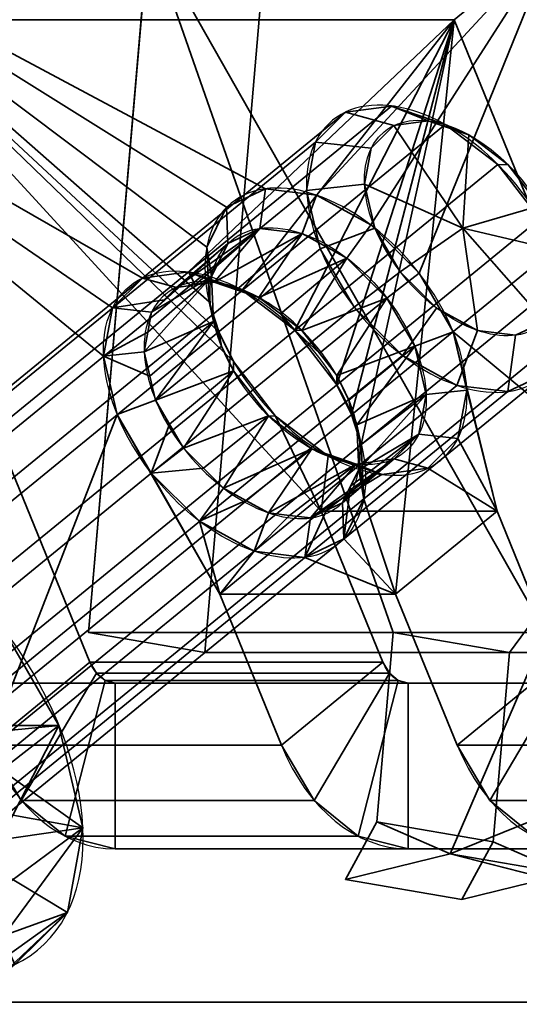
# Model space of a CAD drawing. Header units: millimetres. Extents: x -603 to 3703, y -120 to 193.
# Tile 721 of 938: x 2447 to 2453, y 174 to 186. Entities that reach past the tile are written whole.
import ezdxf

# ---------------------------------------------------------------- set-up
doc = ezdxf.new("R2010")
doc.units = ezdxf.units.MM
doc.layers.add('151', color=7, linetype='Continuous', true_color=0xffffff)

# ---------------------------------------------------------------- blocks, each defined once
blk = doc.blocks.new('UG_SURFACE_174')
at = {"layer": '151', "color": 252, "linetype": 'Continuous', "lineweight": 35}
for points in [[(2443.908, 179.434, 2026.597), (2450.95, 185.184, 2033.64), (2451.504, 185.259, 2033.024), (2444.462, 179.509, 2025.982)], [(2444.462, 179.509, 2025.982), (2451.504, 185.259, 2033.024), (2452.154, 185.037, 2032.556), (2445.112, 179.287, 2025.513)], [(2451.504, 185.259, 2033.024), (2450.95, 185.184, 2033.64), (2451.534, 185.022, 2034.005), (2451.949, 185.079, 2033.543)], [(2452.154, 185.037, 2032.556), (2451.504, 185.259, 2033.024), (2451.949, 185.079, 2033.543), (2452.437, 184.912, 2033.192)], [(2443.545, 179.074, 2027.254), (2450.588, 184.824, 2034.296), (2450.95, 185.184, 2033.64), (2443.908, 179.434, 2026.597)], [(2450.95, 185.184, 2033.64), (2450.588, 184.824, 2034.296), (2451.262, 184.752, 2034.497), (2451.534, 185.022, 2034.005)], [(2445.112, 179.287, 2025.513), (2452.154, 185.037, 2032.556), (2452.788, 184.555, 2032.315), (2445.746, 178.805, 2025.273)], [(2451.534, 185.022, 2034.005), (2451.262, 184.752, 2034.497), (2451.181, 184.315, 2034.935), (2452.366, 183.787, 2034.181)], [(2452.437, 184.912, 2033.192), (2451.949, 185.079, 2033.543), (2451.534, 185.022, 2034.005), (2452.366, 183.787, 2034.181)], [(2452.788, 184.555, 2032.315), (2452.154, 185.037, 2032.556), (2452.437, 184.912, 2033.192), (2452.912, 184.55, 2033.012)], [(2452.366, 183.787, 2034.181), (2453.293, 184.057, 2033.034), (2452.912, 184.55, 2033.012), (2452.437, 184.912, 2033.192)], [(2443.438, 178.491, 2027.837), (2450.48, 184.241, 2034.879), (2450.588, 184.824, 2034.296), (2443.545, 179.074, 2027.254)], [(2450.588, 184.824, 2034.296), (2450.48, 184.241, 2034.879), (2451.181, 184.315, 2034.935), (2451.262, 184.752, 2034.497)], [(2445.746, 178.805, 2025.273), (2452.788, 184.555, 2032.315), (2453.296, 183.897, 2032.345), (2446.254, 178.147, 2025.303)], [(2453.296, 183.897, 2032.345), (2452.788, 184.555, 2032.315), (2452.912, 184.55, 2033.012), (2453.293, 184.057, 2033.034)], [(2450.48, 184.241, 2034.879), (2450.645, 183.537, 2035.29), (2451.305, 183.787, 2035.242), (2451.181, 184.315, 2034.935)], [(2451.181, 184.315, 2034.935), (2451.305, 183.787, 2035.242), (2451.612, 183.258, 2035.366), (2452.366, 183.787, 2034.181)], [(2443.603, 177.787, 2028.247), (2450.645, 183.537, 2035.29), (2450.48, 184.241, 2034.879), (2443.438, 178.491, 2027.837)], [(2453.513, 183.517, 2033.254), (2453.426, 183.787, 2033.121), (2453.293, 184.057, 2033.034), (2452.366, 183.787, 2034.181)], [(2446.431, 177.787, 2025.419), (2446.254, 178.147, 2025.303), (2453.296, 183.897, 2032.345), (2453.474, 183.537, 2032.461)], [(2450.645, 183.537, 2035.29), (2451.055, 182.832, 2035.455), (2451.612, 183.258, 2035.366), (2451.305, 183.787, 2035.242)], [(2451.612, 183.258, 2035.366), (2452.05, 182.821, 2035.285), (2452.542, 182.551, 2035.013), (2452.366, 183.787, 2034.181)], [(2452.542, 182.551, 2035.013), (2453.004, 182.495, 2034.598), (2453.355, 182.662, 2034.11), (2452.366, 183.787, 2034.181)], [(2453.355, 182.662, 2034.11), (2453.536, 183.023, 2033.635), (2453.513, 183.517, 2033.254), (2452.366, 183.787, 2034.181)], [(2444.013, 177.082, 2028.413), (2451.055, 182.832, 2035.455), (2450.645, 183.537, 2035.29), (2443.603, 177.787, 2028.247)], [(2453.474, 183.537, 2032.461), (2453.59, 183.177, 2032.639), (2446.548, 177.427, 2025.597), (2446.431, 177.787, 2025.419)], [(2451.055, 182.832, 2035.455), (2451.639, 182.25, 2035.347), (2452.05, 182.821, 2035.285), (2451.612, 183.258, 2035.366)], [(2446.548, 177.427, 2025.597), (2453.59, 183.177, 2032.639), (2453.619, 182.519, 2033.147), (2446.577, 176.769, 2026.104)], [(2444.596, 176.5, 2028.305), (2451.639, 182.25, 2035.347), (2451.055, 182.832, 2035.455), (2444.013, 177.082, 2028.413)], [(2451.639, 182.25, 2035.347), (2452.295, 181.89, 2034.985), (2452.542, 182.551, 2035.013), (2452.05, 182.821, 2035.285)], [(2452.911, 181.814, 2034.431), (2453.379, 182.037, 2033.781), (2453.355, 182.662, 2034.11), (2453.004, 182.495, 2034.598)], [(2446.577, 176.769, 2026.104), (2453.619, 182.519, 2033.147), (2453.379, 182.037, 2033.781), (2446.337, 176.287, 2026.738)], [(2452.295, 181.89, 2034.985), (2452.911, 181.814, 2034.431), (2453.004, 182.495, 2034.598), (2452.542, 182.551, 2035.013)], [(2445.253, 176.14, 2027.942), (2452.295, 181.89, 2034.985), (2451.639, 182.25, 2035.347), (2444.596, 176.5, 2028.305)], [(2446.337, 176.287, 2026.738), (2453.379, 182.037, 2033.781), (2452.911, 181.814, 2034.431), (2445.868, 176.064, 2027.388)], [(2445.868, 176.064, 2027.388), (2452.911, 181.814, 2034.431), (2452.295, 181.89, 2034.985), (2445.253, 176.14, 2027.942)], [(2446.254, 178.147, 2025.303), (2446.431, 177.787, 2025.419), (2447.492, 177.787, 2024.358), (2446.775, 179.02, 2024.069)], [(2446.775, 179.02, 2024.069), (2447.492, 177.787, 2024.358), (2446.262, 177.667, 2023.236)], [(2447.492, 177.787, 2024.358), (2446.519, 177.037, 2023.494), (2446.262, 177.667, 2023.236)], [(2447.781, 176.554, 2025.075), (2447.492, 177.787, 2024.358), (2446.431, 177.787, 2025.419), (2446.548, 177.427, 2025.597)], [(2446.777, 176.407, 2023.751), (2446.519, 177.037, 2023.494), (2447.492, 177.787, 2024.358)], [(2446.777, 176.407, 2023.751), (2447.492, 177.787, 2024.358), (2447.781, 176.554, 2025.075)], [(2446.548, 177.427, 2025.597), (2446.577, 176.769, 2026.104), (2447.781, 176.554, 2025.075)], [(2447.593, 175.534, 2026.097), (2447.781, 176.554, 2025.075), (2446.577, 176.769, 2026.104), (2446.337, 176.287, 2026.738)], [(2447.781, 176.554, 2025.075), (2446.802, 175.831, 2024.195), (2446.777, 176.407, 2023.751)], [(2446.828, 175.255, 2024.64), (2446.802, 175.831, 2024.195), (2447.781, 176.554, 2025.075)], [(2447.781, 176.554, 2025.075), (2447.593, 175.534, 2026.097), (2446.828, 175.255, 2024.64)], [(2446.337, 176.287, 2026.738), (2446.959, 174.904, 2027.245), (2447.593, 175.534, 2026.097)], [(2446.408, 174.412, 2025.748), (2447.593, 175.534, 2026.097), (2446.959, 174.904, 2027.245)], [(2446.408, 174.412, 2025.748), (2446.618, 174.834, 2025.194), (2447.593, 175.534, 2026.097)], [(2447.593, 175.534, 2026.097), (2446.618, 174.834, 2025.194), (2446.828, 175.255, 2024.64)]]:
    blk.add_3dface(points, dxfattribs=at)
blk = doc.blocks.new('UG_SURFACE_175')
at = {"layer": '151', "color": 252, "linetype": 'Continuous', "lineweight": 35}
for points in [[(2447.848, 178.91, 2038.857), (2449.252, 178.668, 2040.26), (2449.978, 187.106, 2040.986), (2448.574, 187.348, 2039.582)], [(2451.525, 178.91, 2035.179), (2447.848, 178.91, 2038.857), (2448.574, 187.348, 2039.582)], [(2448.574, 187.348, 2039.582), (2453.364, 178.91, 2033.341), (2451.525, 178.91, 2035.179)], [(2448.574, 187.348, 2039.582), (2457.766, 187.348, 2030.39), (2457.041, 178.91, 2029.664), (2453.364, 178.91, 2033.341)], [(2459.17, 187.106, 2031.794), (2449.978, 187.106, 2040.986), (2449.252, 178.668, 2040.26), (2452.929, 178.668, 2036.583)], [(2459.17, 187.106, 2031.794), (2452.929, 178.668, 2036.583), (2454.768, 178.668, 2034.745)], [(2452.929, 178.668, 2036.583), (2449.252, 178.668, 2040.26), (2447.848, 178.91, 2038.857), (2451.525, 178.91, 2035.179)], [(2451.329, 176.627, 2034.983), (2452.733, 176.385, 2036.387), (2452.929, 178.668, 2036.583), (2451.525, 178.91, 2035.179)], [(2452.215, 176.238, 2034.03), (2451.329, 176.627, 2034.983), (2451.525, 178.91, 2035.179), (2453.364, 178.91, 2033.341)], [(2453.364, 178.91, 2033.341), (2453.167, 176.627, 2033.145), (2452.215, 176.238, 2034.03)], [(2454.768, 178.668, 2034.745), (2452.929, 178.668, 2036.583), (2452.733, 176.385, 2036.387), (2453.619, 175.997, 2035.434)], [(2452.215, 176.238, 2034.03), (2450.951, 175.932, 2035.242), (2451.329, 176.627, 2034.983)], [(2450.951, 175.932, 2035.242), (2452.355, 175.69, 2036.645), (2452.733, 176.385, 2036.387), (2451.329, 176.627, 2034.983)], [(2453.167, 176.627, 2033.145), (2453.426, 175.932, 2032.767), (2452.215, 176.238, 2034.03)], [(2452.733, 176.385, 2036.387), (2452.355, 175.69, 2036.645), (2453.619, 175.997, 2035.434)], [(2452.215, 176.238, 2034.03), (2453.619, 175.997, 2035.434), (2452.355, 175.69, 2036.645), (2450.951, 175.932, 2035.242)], [(2453.426, 175.932, 2032.767), (2454.83, 175.69, 2034.171), (2453.619, 175.997, 2035.434), (2452.215, 176.238, 2034.03)]]:
    blk.add_3dface(points, dxfattribs=at)
blk = doc.blocks.new('UG_SURFACE_176')
at = {"layer": '151', "color": 252, "linetype": 'Continuous', "lineweight": 35}
for points in [[(2452.262, 186.3, 2024.885), (2443.069, 186.3, 2034.077), (2444.294, 187.3, 2035.302), (2453.486, 187.3, 2026.11)], [(2447.866, 178.55, 2038.874), (2444.294, 187.3, 2035.302), (2443.069, 186.3, 2034.077), (2446.641, 177.55, 2037.65)], [(2444.294, 187.3, 2035.302), (2449.599, 182.177, 2034.181), (2449.42, 182.537, 2034.065)], [(2449.42, 182.537, 2034.065), (2449.304, 182.897, 2033.887), (2444.294, 187.3, 2035.302)], [(2444.294, 187.3, 2035.302), (2450.658, 180.372, 2034.595), (2450.106, 181.519, 2034.21), (2449.599, 182.177, 2034.181)], [(2453.486, 187.3, 2026.11), (2444.294, 187.3, 2035.302), (2449.984, 184.259, 2032.095), (2450.599, 184.184, 2031.541)], [(2444.294, 187.3, 2035.302), (2449.275, 183.555, 2033.379), (2449.515, 184.037, 2032.745)], [(2449.515, 184.037, 2032.745), (2449.984, 184.259, 2032.095), (2444.294, 187.3, 2035.302)], [(2449.304, 182.897, 2033.887), (2449.275, 183.555, 2033.379), (2444.294, 187.3, 2035.302)], [(2444.294, 187.3, 2035.302), (2447.866, 178.55, 2038.874), (2451.402, 178.55, 2035.339), (2450.658, 180.372, 2034.595)], [(2450.599, 184.184, 2031.541), (2451.256, 183.824, 2031.179), (2453.486, 187.3, 2026.11)], [(2453.486, 187.3, 2026.11), (2451.256, 183.824, 2031.179), (2451.839, 183.241, 2031.071)], [(2451.839, 183.241, 2031.071), (2452.249, 182.537, 2031.236), (2457.059, 178.55, 2029.682), (2453.486, 187.3, 2026.11)], [(2455.834, 177.55, 2028.457), (2452.262, 186.3, 2024.885), (2453.486, 187.3, 2026.11), (2457.059, 178.55, 2029.682)], [(2443.069, 186.3, 2034.077), (2448.138, 182.824, 2031.847), (2448.03, 182.241, 2032.43)], [(2443.069, 186.3, 2034.077), (2448.5, 183.184, 2031.19), (2448.138, 182.824, 2031.847)], [(2449.054, 183.259, 2030.575), (2448.5, 183.184, 2031.19), (2443.069, 186.3, 2034.077), (2452.262, 186.3, 2024.885)], [(2448.03, 182.241, 2032.43), (2448.196, 181.537, 2032.84), (2446.641, 177.55, 2037.65), (2443.069, 186.3, 2034.077)], [(2452.262, 186.3, 2024.885), (2449.705, 183.037, 2030.106), (2449.054, 183.259, 2030.575)], [(2452.262, 186.3, 2024.885), (2450.339, 182.555, 2029.866), (2449.705, 183.037, 2030.106)], [(2450.846, 181.897, 2029.895), (2450.339, 182.555, 2029.866), (2452.262, 186.3, 2024.885)], [(2451.024, 181.537, 2030.011), (2450.846, 181.897, 2029.895), (2452.262, 186.3, 2024.885)], [(2452.262, 186.3, 2024.885), (2451.14, 181.177, 2030.19), (2451.024, 181.537, 2030.011)], [(2452.262, 186.3, 2024.885), (2451.555, 179.372, 2031.249), (2451.17, 180.519, 2030.697), (2451.14, 181.177, 2030.19)], [(2452.262, 186.3, 2024.885), (2455.834, 177.55, 2028.457), (2452.298, 177.55, 2031.993), (2451.555, 179.372, 2031.249)], [(2449.532, 183.599, 2032.514), (2449.918, 183.783, 2031.978), (2449.984, 184.259, 2032.095), (2449.515, 184.037, 2032.745)], [(2449.918, 183.783, 2031.978), (2450.426, 183.721, 2031.521), (2450.599, 184.184, 2031.541), (2449.984, 184.259, 2032.095)], [(2450.426, 183.721, 2031.521), (2450.968, 183.424, 2031.222), (2451.256, 183.824, 2031.179), (2450.599, 184.184, 2031.541)], [(2449.334, 183.202, 2033.037), (2449.532, 183.599, 2032.514), (2449.515, 184.037, 2032.745), (2449.275, 183.555, 2033.379)], [(2449.918, 183.783, 2031.978), (2449.532, 183.599, 2032.514), (2448.909, 183.071, 2031.446)], [(2448.909, 183.071, 2031.446), (2449.137, 183.102, 2031.192), (2449.918, 183.783, 2031.978)], [(2449.918, 183.783, 2031.978), (2449.137, 183.102, 2031.192), (2449.366, 183.133, 2030.938)], [(2450.426, 183.721, 2031.521), (2449.918, 183.783, 2031.978), (2449.366, 183.133, 2030.938)], [(2449.366, 183.133, 2030.938), (2449.634, 183.041, 2030.745), (2450.426, 183.721, 2031.521)], [(2450.426, 183.721, 2031.521), (2449.634, 183.041, 2030.745), (2449.903, 182.949, 2030.551)], [(2450.968, 183.424, 2031.222), (2450.426, 183.721, 2031.521), (2449.903, 182.949, 2030.551)], [(2450.968, 183.424, 2031.222), (2451.449, 182.943, 2031.133), (2451.839, 183.241, 2031.071), (2451.256, 183.824, 2031.179)], [(2448.61, 182.774, 2031.987), (2449.532, 183.599, 2032.514), (2449.334, 183.202, 2033.037)], [(2448.61, 182.774, 2031.987), (2448.76, 182.922, 2031.717), (2449.532, 183.599, 2032.514)], [(2449.532, 183.599, 2032.514), (2448.76, 182.922, 2031.717), (2448.909, 183.071, 2031.446)], [(2449.358, 182.659, 2033.456), (2449.334, 183.202, 2033.037), (2449.275, 183.555, 2033.379), (2449.304, 182.897, 2033.887)], [(2449.903, 182.949, 2030.551), (2450.164, 182.751, 2030.452), (2450.968, 183.424, 2031.222)], [(2450.968, 183.424, 2031.222), (2450.164, 182.751, 2030.452), (2450.425, 182.552, 2030.353)], [(2451.449, 182.943, 2031.133), (2450.968, 183.424, 2031.222), (2450.425, 182.552, 2030.353)], [(2449.137, 183.102, 2031.192), (2448.909, 183.071, 2031.446), (2448.5, 183.184, 2031.19), (2449.054, 183.259, 2030.575)], [(2449.054, 183.259, 2030.575), (2449.366, 183.133, 2030.938), (2449.137, 183.102, 2031.192)], [(2449.054, 183.259, 2030.575), (2449.705, 183.037, 2030.106), (2449.903, 182.949, 2030.551), (2449.634, 183.041, 2030.745)], [(2449.634, 183.041, 2030.745), (2449.366, 183.133, 2030.938), (2449.054, 183.259, 2030.575)], [(2451.449, 182.943, 2031.133), (2451.787, 182.362, 2031.269), (2452.249, 182.537, 2031.236), (2451.839, 183.241, 2031.071)], [(2448.138, 182.824, 2031.847), (2448.5, 183.184, 2031.19), (2448.909, 183.071, 2031.446), (2448.76, 182.922, 2031.717)], [(2448.521, 182.293, 2032.469), (2449.334, 183.202, 2033.037), (2449.358, 182.659, 2033.456)], [(2448.521, 182.293, 2032.469), (2448.566, 182.533, 2032.228), (2449.334, 183.202, 2033.037)], [(2449.334, 183.202, 2033.037), (2448.566, 182.533, 2032.228), (2448.61, 182.774, 2031.987)], [(2450.164, 182.751, 2030.452), (2449.903, 182.949, 2030.551), (2449.705, 183.037, 2030.106), (2450.339, 182.555, 2029.866)], [(2448.76, 182.922, 2031.717), (2448.61, 182.774, 2031.987), (2448.138, 182.824, 2031.847)], [(2449.454, 182.362, 2033.603), (2449.358, 182.659, 2033.456), (2449.304, 182.897, 2033.887), (2449.42, 182.537, 2034.065)], [(2450.425, 182.552, 2030.353), (2450.635, 182.28, 2030.365), (2451.449, 182.943, 2031.133)], [(2451.449, 182.943, 2031.133), (2450.635, 182.28, 2030.365), (2450.844, 182.009, 2030.378)], [(2450.844, 182.009, 2030.378), (2451.787, 182.362, 2031.269), (2451.449, 182.943, 2031.133)], [(2448.03, 182.241, 2032.43), (2448.138, 182.824, 2031.847), (2448.61, 182.774, 2031.987), (2448.566, 182.533, 2032.228)], [(2449.358, 182.659, 2033.456), (2448.589, 182.002, 2032.638), (2448.521, 182.293, 2032.469)], [(2448.658, 181.712, 2032.807), (2448.589, 182.002, 2032.638), (2449.358, 182.659, 2033.456)], [(2449.358, 182.659, 2033.456), (2449.454, 182.362, 2033.603), (2448.658, 181.712, 2032.807)], [(2450.339, 182.555, 2029.866), (2450.425, 182.552, 2030.353), (2450.164, 182.751, 2030.452)], [(2448.566, 182.533, 2032.228), (2448.521, 182.293, 2032.469), (2448.03, 182.241, 2032.43)], [(2449.42, 182.537, 2034.065), (2449.599, 182.177, 2034.181), (2449.6, 182.065, 2033.699), (2449.454, 182.362, 2033.603)], [(2450.339, 182.555, 2029.866), (2450.846, 181.897, 2029.895), (2450.844, 182.009, 2030.378), (2450.635, 182.28, 2030.365)], [(2450.635, 182.28, 2030.365), (2450.425, 182.552, 2030.353), (2450.339, 182.555, 2029.866)], [(2451.787, 182.362, 2031.269), (2451.924, 181.781, 2031.608), (2452.414, 181.832, 2031.646), (2452.249, 182.537, 2031.236)], [(2452.779, 180.372, 2032.474), (2452.249, 182.537, 2031.236), (2452.414, 181.832, 2031.646)], [(2452.779, 180.372, 2032.474), (2453.523, 178.55, 2033.217), (2457.059, 178.55, 2029.682), (2452.249, 182.537, 2031.236)], [(2448.03, 182.241, 2032.43), (2448.521, 182.293, 2032.469), (2448.589, 182.002, 2032.638)], [(2448.658, 181.712, 2032.807), (2449.454, 182.362, 2033.603), (2449.6, 182.065, 2033.699)], [(2450.844, 182.009, 2030.378), (2450.991, 181.712, 2030.473), (2451.787, 182.362, 2031.269)], [(2451.787, 182.362, 2031.269), (2450.991, 181.712, 2030.473), (2451.087, 181.415, 2030.62)], [(2451.087, 181.415, 2030.62), (2451.924, 181.781, 2031.608), (2451.787, 182.362, 2031.269)], [(2448.589, 182.002, 2032.638), (2448.658, 181.712, 2032.807), (2448.196, 181.537, 2032.84), (2448.03, 182.241, 2032.43)], [(2450.019, 181.522, 2033.723), (2449.6, 182.065, 2033.699), (2449.599, 182.177, 2034.181), (2450.106, 181.519, 2034.21)], [(2449.6, 182.065, 2033.699), (2448.827, 181.421, 2032.875), (2448.658, 181.712, 2032.807)], [(2448.996, 181.131, 2032.943), (2448.827, 181.421, 2032.875), (2449.6, 182.065, 2033.699)], [(2449.6, 182.065, 2033.699), (2450.019, 181.522, 2033.723), (2448.996, 181.131, 2032.943)], [(2450.991, 181.712, 2030.473), (2450.844, 182.009, 2030.378), (2450.846, 181.897, 2029.895), (2451.024, 181.537, 2030.011)], [(2451.924, 181.781, 2031.608), (2451.835, 181.3, 2032.089), (2452.307, 181.25, 2032.23), (2452.414, 181.832, 2031.646)], [(2452.414, 181.832, 2031.646), (2452.307, 181.25, 2032.23), (2452.779, 180.372, 2032.474)], [(2448.606, 180.832, 2033.005), (2448.196, 181.537, 2032.84), (2448.658, 181.712, 2032.807), (2448.827, 181.421, 2032.875)], [(2451.024, 181.537, 2030.011), (2451.14, 181.177, 2030.19), (2451.087, 181.415, 2030.62), (2450.991, 181.712, 2030.473)], [(2451.087, 181.415, 2030.62), (2451.099, 181.143, 2030.83), (2451.924, 181.781, 2031.608)], [(2451.924, 181.781, 2031.608), (2451.099, 181.143, 2030.83), (2451.111, 180.872, 2031.039)], [(2451.835, 181.3, 2032.089), (2451.924, 181.781, 2031.608), (2451.111, 180.872, 2031.039)], [(2449.433, 179.372, 2033.37), (2450.177, 177.55, 2034.114), (2446.641, 177.55, 2037.65), (2448.196, 181.537, 2032.84)], [(2449.433, 179.372, 2033.37), (2448.196, 181.537, 2032.84), (2448.606, 180.832, 2033.005)], [(2450.019, 181.522, 2033.723), (2449.236, 180.89, 2032.899), (2448.996, 181.131, 2032.943)], [(2449.477, 180.65, 2032.854), (2449.236, 180.89, 2032.899), (2450.019, 181.522, 2033.723)], [(2449.477, 180.65, 2032.854), (2450.019, 181.522, 2033.723), (2450.542, 181.124, 2033.525)], [(2450.542, 181.124, 2033.525), (2450.019, 181.522, 2033.723), (2450.106, 181.519, 2034.21), (2450.74, 181.037, 2033.97)], [(2450.74, 181.037, 2033.97), (2450.106, 181.519, 2034.21), (2450.658, 180.372, 2034.595)], [(2448.827, 181.421, 2032.875), (2448.996, 181.131, 2032.943), (2448.606, 180.832, 2033.005)], [(2451.099, 181.143, 2030.83), (2451.087, 181.415, 2030.62), (2451.14, 181.177, 2030.19), (2451.17, 180.519, 2030.697)], [(2451.536, 181.003, 2032.63), (2451.835, 181.3, 2032.089), (2450.913, 180.474, 2031.562)], [(2451.835, 181.3, 2032.089), (2451.012, 180.673, 2031.301), (2450.913, 180.474, 2031.562)], [(2451.111, 180.872, 2031.039), (2451.012, 180.673, 2031.301), (2451.835, 181.3, 2032.089)], [(2451.835, 181.3, 2032.089), (2451.536, 181.003, 2032.63), (2451.944, 180.89, 2032.886), (2452.307, 181.25, 2032.23)], [(2452.779, 180.372, 2032.474), (2452.307, 181.25, 2032.23), (2451.944, 180.89, 2032.886)], [(2448.606, 180.832, 2033.005), (2448.996, 181.131, 2032.943), (2449.236, 180.89, 2032.899)], [(2450.542, 181.124, 2033.525), (2449.748, 180.501, 2032.705), (2449.477, 180.65, 2032.854)], [(2450.019, 180.353, 2032.555), (2449.748, 180.501, 2032.705), (2450.542, 181.124, 2033.525)], [(2450.542, 181.124, 2033.525), (2451.079, 180.941, 2033.138), (2450.019, 180.353, 2032.555)], [(2451.079, 180.941, 2033.138), (2450.542, 181.124, 2033.525), (2450.74, 181.037, 2033.97), (2451.39, 180.814, 2033.502)], [(2451.17, 180.519, 2030.697), (2451.111, 180.872, 2031.039), (2451.099, 181.143, 2030.83)], [(2451.536, 181.003, 2032.63), (2450.72, 180.383, 2031.83), (2450.526, 180.291, 2032.098)], [(2450.526, 180.291, 2032.098), (2451.079, 180.941, 2033.138), (2451.536, 181.003, 2032.63)], [(2450.658, 180.372, 2034.595), (2451.39, 180.814, 2033.502), (2450.74, 181.037, 2033.97)], [(2450.913, 180.474, 2031.562), (2450.72, 180.383, 2031.83), (2451.536, 181.003, 2032.63)], [(2451.536, 181.003, 2032.63), (2451.079, 180.941, 2033.138), (2451.39, 180.814, 2033.502), (2451.944, 180.89, 2032.886)], [(2449.236, 180.89, 2032.899), (2449.477, 180.65, 2032.854), (2449.189, 180.25, 2032.897), (2448.606, 180.832, 2033.005)], [(2451.079, 180.941, 2033.138), (2450.273, 180.322, 2032.327), (2450.019, 180.353, 2032.555)], [(2450.526, 180.291, 2032.098), (2450.273, 180.322, 2032.327), (2451.079, 180.941, 2033.138)], [(2451.944, 180.89, 2032.886), (2451.39, 180.814, 2033.502), (2450.658, 180.372, 2034.595), (2452.779, 180.372, 2032.474)], [(2451.012, 180.673, 2031.301), (2451.111, 180.872, 2031.039), (2451.17, 180.519, 2030.697), (2450.929, 180.037, 2031.331)], [(2448.606, 180.832, 2033.005), (2449.189, 180.25, 2032.897), (2449.433, 179.372, 2033.37)], [(2449.189, 180.25, 2032.897), (2449.477, 180.65, 2032.854), (2449.748, 180.501, 2032.705)], [(2450.929, 180.037, 2031.331), (2450.913, 180.474, 2031.562), (2451.012, 180.673, 2031.301)], [(2449.748, 180.501, 2032.705), (2450.019, 180.353, 2032.555), (2449.846, 179.89, 2032.535), (2449.189, 180.25, 2032.897)], [(2450.929, 180.037, 2031.331), (2451.17, 180.519, 2030.697), (2451.555, 179.372, 2031.249)], [(2450.72, 180.383, 2031.83), (2450.913, 180.474, 2031.562), (2450.929, 180.037, 2031.331), (2450.461, 179.814, 2031.981)], [(2450.461, 179.814, 2031.981), (2450.526, 180.291, 2032.098), (2450.72, 180.383, 2031.83)], [(2452.779, 180.372, 2032.474), (2450.658, 180.372, 2034.595), (2449.433, 179.372, 2033.37), (2451.555, 179.372, 2031.249)], [(2450.177, 177.55, 2034.114), (2449.433, 179.372, 2033.37), (2450.658, 180.372, 2034.595), (2451.402, 178.55, 2035.339)], [(2449.846, 179.89, 2032.535), (2450.019, 180.353, 2032.555), (2450.273, 180.322, 2032.327)], [(2450.273, 180.322, 2032.327), (2450.526, 180.291, 2032.098), (2450.461, 179.814, 2031.981), (2449.846, 179.89, 2032.535)], [(2453.523, 178.55, 2033.217), (2452.779, 180.372, 2032.474), (2451.555, 179.372, 2031.249), (2452.298, 177.55, 2031.993)], [(2449.189, 180.25, 2032.897), (2449.846, 179.89, 2032.535), (2449.433, 179.372, 2033.37)], [(2450.461, 179.814, 2031.981), (2450.929, 180.037, 2031.331), (2451.555, 179.372, 2031.249)], [(2451.555, 179.372, 2031.249), (2449.433, 179.372, 2033.37), (2449.846, 179.89, 2032.535), (2450.461, 179.814, 2031.981)], [(2446.641, 177.55, 2037.65), (2447.036, 176.885, 2038.044), (2447.945, 178.417, 2038.953), (2447.866, 178.55, 2038.874)], [(2451.402, 178.55, 2035.339), (2447.866, 178.55, 2038.874), (2447.945, 178.417, 2038.953), (2451.481, 178.417, 2035.418)], [(2451.402, 178.55, 2035.339), (2451.481, 178.417, 2035.418), (2450.572, 176.885, 2034.509), (2450.177, 177.55, 2034.114)], [(2452.298, 177.55, 2031.993), (2452.693, 176.885, 2032.387), (2453.602, 178.417, 2033.296), (2453.523, 178.55, 2033.217)], [(2447.036, 176.885, 2038.044), (2447.568, 176.451, 2038.576), (2448.051, 178.33, 2039.06), (2447.945, 178.417, 2038.953)], [(2451.481, 178.417, 2035.418), (2447.945, 178.417, 2038.953), (2448.051, 178.33, 2039.06), (2451.587, 178.33, 2035.524)], [(2451.481, 178.417, 2035.418), (2451.587, 178.33, 2035.524), (2451.103, 176.451, 2035.04), (2450.572, 176.885, 2034.509)], [(2453.708, 178.33, 2033.403), (2453.602, 178.417, 2033.296), (2452.693, 176.885, 2032.387), (2453.225, 176.451, 2032.919)], [(2448.172, 178.3, 2039.181), (2448.051, 178.33, 2039.06), (2447.568, 176.451, 2038.576), (2448.172, 176.3, 2039.181)], [(2451.587, 178.33, 2035.524), (2448.051, 178.33, 2039.06), (2448.172, 178.3, 2039.181), (2451.708, 178.3, 2035.645)], [(2453.372, 178.3, 2037.309), (2451.708, 178.3, 2035.645), (2448.172, 178.3, 2039.181), (2468.172, 178.3, 2059.18)], [(2448.172, 176.3, 2039.181), (2468.172, 176.3, 2059.18), (2468.172, 178.3, 2059.18), (2448.172, 178.3, 2039.181)], [(2451.708, 176.3, 2035.645), (2451.103, 176.451, 2035.04), (2451.587, 178.33, 2035.524), (2451.708, 178.3, 2035.645)], [(2451.708, 178.3, 2035.645), (2453.372, 178.3, 2037.309), (2453.372, 176.3, 2037.309), (2451.708, 176.3, 2035.645)], [(2450.572, 176.885, 2034.509), (2447.036, 176.885, 2038.044), (2446.641, 177.55, 2037.65), (2450.177, 177.55, 2034.114)], [(2456.228, 176.885, 2028.852), (2452.693, 176.885, 2032.387), (2452.298, 177.55, 2031.993), (2455.834, 177.55, 2028.457)], [(2451.103, 176.451, 2035.04), (2447.568, 176.451, 2038.576), (2447.036, 176.885, 2038.044), (2450.572, 176.885, 2034.509)], [(2456.76, 176.451, 2029.383), (2453.225, 176.451, 2032.919), (2452.693, 176.885, 2032.387), (2456.228, 176.885, 2028.852)], [(2451.708, 176.3, 2035.645), (2448.172, 176.3, 2039.181), (2447.568, 176.451, 2038.576), (2451.103, 176.451, 2035.04)], [(2468.172, 176.3, 2059.18), (2448.172, 176.3, 2039.181), (2451.708, 176.3, 2035.645), (2453.372, 176.3, 2037.309)]]:
    blk.add_3dface(points, dxfattribs=at)
blk = doc.blocks.new('UG_SURFACE_224')
at = {"layer": '151', "color": 41, "linetype": 'Continuous', "lineweight": 35}
for points in [[(2434.35, 193.3, -4), (2484.35, 193.3, -4), (2484.35, 178.3, -4), (2434.35, 178.3, -4)], [(2484.35, 178.3, 2024.15), (2484.35, 193.3, 2024.15), (2434.35, 193.3, 2074.15), (2434.35, 178.3, 2074.15)], [(2434.35, 178.3, 2074.15), (2434.35, 178.3, -4), (2484.35, 178.3, -4), (2484.35, 178.3, 2024.15)]]:
    blk.add_3dface(points, dxfattribs=at)
blk = doc.blocks.new('UG_SURFACE_227')
at = {"layer": '151', "color": 7, "linetype": 'Continuous', "lineweight": 35}
for points in [[(2429.2, 190.3, 2079.3), (2429.2, 174.45, 2079.3), (3570.8, 174.45, 2079.3), (3570.8, 190.3, 2079.3)], [(3570.65, 190.3, 2079.15), (3570.65, 174.45, 2079.15), (2429.35, 174.45, 2079.15), (2429.35, 190.3, 2079.15)], [(3570.65, 174.45, 2079.15), (3570.8, 174.45, 2079.3), (2429.2, 174.45, 2079.3), (2429.35, 174.45, 2079.15)]]:
    blk.add_3dface(points, dxfattribs=at)
blk = doc.blocks.new('UG_SURFACE_229')
at = {"layer": '151', "color": 14, "linetype": 'Continuous', "lineweight": 35}
for points in [[(3565.65, 174.45, 2074.15), (2434.35, 174.45, 2074.15), (2434.35, 193.3, 2074.15), (3565.65, 193.3, 2074.15)], [(2429.35, 190.3, 2079.15), (2429.35, 174.45, 2079.15), (3570.65, 174.45, 2079.15), (3570.65, 190.3, 2079.15)], [(3565.65, 174.45, 2074.15), (3570.65, 174.45, 2079.15), (2429.35, 174.45, 2079.15), (2434.35, 174.45, 2074.15)]]:
    blk.add_3dface(points, dxfattribs=at)
blk = doc.blocks.new('UG_SURFACE_230')
at = {"layer": '151', "color": 41, "linetype": 'Continuous', "lineweight": 35}
for points in [[(2434.35, 178.3, 2074.15), (2434.35, 193.3, 2074.15), (2484.35, 193.3, 2024.15), (2484.35, 178.3, 2024.15)], [(2434.35, 193.3, 2074.15), (2434.35, 178.3, 2074.15), (3565.65, 178.3, 2074.15), (3565.65, 193.3, 2074.15)], [(3515.65, 178.3, 2024.15), (3565.65, 178.3, 2074.15), (2434.35, 178.3, 2074.15), (2484.35, 178.3, 2024.15)]]:
    blk.add_3dface(points, dxfattribs=at)

msp = doc.modelspace()

# ---------------------------------------------------------------- linework, layer by layer
at = {"layer": '151', "color": 252, "linetype": 'Continuous', "lineweight": -3, "true_color": 0x939598}
for p, q in [((2447.866, 178.55, 2038.874), (2444.294, 187.3, 2035.302)), ((2448.574, 187.348, 2039.582), (2447.848, 178.91, 2038.856)), ((2449.252, 178.668, 2040.26), (2449.978, 187.106, 2040.986)), ((2452.262, 186.3, 2024.885), (2455.834, 177.55, 2028.457)), ((2449.433, 179.372, 2033.37), (2450.658, 180.372, 2034.595)), ((2450.658, 180.372, 2034.595), (2452.779, 180.372, 2032.474)), ((2451.402, 178.55, 2035.339), (2450.658, 180.372, 2034.595)), ((2451.555, 179.372, 2031.249), (2452.779, 180.372, 2032.474)), ((2453.523, 178.55, 2033.217), (2452.779, 180.372, 2032.474)), ((2449.433, 179.372, 2033.37), (2450.177, 177.55, 2034.114)), ((2449.433, 179.372, 2033.37), (2451.555, 179.372, 2031.249)), ((2451.555, 179.372, 2031.249), (2452.298, 177.55, 2031.993)), ((2447.848, 178.91, 2038.856), (2449.252, 178.668, 2040.26)), ((2447.848, 178.91, 2038.856), (2451.525, 178.91, 2035.179)), ((2451.329, 176.627, 2034.983), (2451.525, 178.91, 2035.179)), ((2452.929, 178.668, 2036.583), (2451.525, 178.91, 2035.179)), ((2449.252, 178.668, 2040.26), (2452.929, 178.668, 2036.583)), ((2452.733, 176.385, 2036.387), (2452.929, 178.668, 2036.583)), ((2447.866, 178.55, 2038.874), (2451.402, 178.55, 2035.339)), ((2484.35, 178.3, 2024.15), (2434.35, 178.3, 2074.15)), ((2434.35, 178.3, 2074.15), (2484.35, 178.3, 2024.15)), ((2434.35, 178.3, 2074.15), (3565.65, 178.3, 2074.15)), ((2484.35, 178.3, -4), (2434.35, 178.3, -4)), ((2468.172, 178.3, 2059.18), (2448.172, 178.3, 2039.18)), ((2448.172, 178.3, 2039.18), (2451.708, 178.3, 2035.645)), ((2453.372, 178.3, 2037.309), (2451.708, 178.3, 2035.645)), ((2446.641, 177.55, 2037.65), (2450.177, 177.55, 2034.114)), ((2452.298, 177.55, 2031.993), (2455.834, 177.55, 2028.457)), ((2450.951, 175.932, 2035.242), (2451.329, 176.627, 2034.983)), ((2452.733, 176.385, 2036.387), (2451.329, 176.627, 2034.983)), ((2452.355, 175.69, 2036.645), (2452.733, 176.385, 2036.387)), ((2448.172, 176.3, 2039.18), (2451.708, 176.3, 2035.645)), ((2448.172, 176.3, 2039.18), (2468.172, 176.3, 2059.18)), ((2452.215, 176.238, 2034.03), (2450.951, 175.932, 2035.242)), ((2451.708, 176.3, 2035.645), (2453.372, 176.3, 2037.309)), ((2453.426, 175.932, 2032.767), (2452.215, 176.238, 2034.03)), ((2453.619, 175.997, 2035.434), (2452.215, 176.238, 2034.03)), ((2453.619, 175.997, 2035.434), (2452.355, 175.69, 2036.645)), ((2452.355, 175.69, 2036.645), (2450.951, 175.932, 2035.242)), ((2429.2, 174.45, 2079.3), (3570.8, 174.45, 2079.3)), ((2429.35, 174.45, 2079.15), (3570.65, 174.45, 2079.15)), ((2429.35, 174.45, 2079.15), (3570.65, 174.45, 2079.15)), ((2434.35, 174.45, 2074.15), (3565.65, 174.45, 2074.15))]:
    msp.add_line(p, q, dxfattribs=at)
at = {"layer": '151', "color": 252, "linetype": 'Continuous', "lineweight": -3, "true_color": 0x939598, "extrusion": (-0.612372, -0.5, -0.612372)}
for centre, radius in [((1408.652, 373.722, -2838.831), 2), ((1408.652, 373.722, -2836.831), 2), ((1408.652, 373.722, -2835.181), 1.65), ((1408.652, 373.722, -2827.331), 3.5)]:
    msp.add_circle(centre, radius, dxfattribs=at)
at = {"layer": '151', "color": 252, "linetype": 'Continuous', "lineweight": -3, "true_color": 0x939598, "extrusion": (0.612372, 0.5, 0.612372)}
for centre, radius in [((-1408.652, 373.722, 2839.331), 1.5), ((-1408.652, 373.722, 2836.481), 1.65), ((-1408.652, 373.722, 2834.831), 2), ((-1408.652, 373.722, 2825.831), 3.5)]:
    msp.add_circle(centre, radius, dxfattribs=at)
at = {"layer": '151', "color": 252, "linetype": 'Continuous', "lineweight": -3, "true_color": 0x939598, "extrusion": (0.707107, 6.12323e-17, -0.707107)}
for centre in [(178.8, 3173.038, 289.201), (178.8, 3173.038, 294.201)]:
    msp.add_arc(centre, 0.5, 180, 240, dxfattribs=at)
at = {"layer": '151', "color": 252, "linetype": 'Continuous', "lineweight": -3, "true_color": 0x939598, "extrusion": (-0.707107, -6.12323e-17, 0.707107)}
for centre in [(-178.8, 3173.038, -289.201), (-178.8, 3173.038, -294.201), (-178.8, 3173.038, -297.201)]:
    msp.add_arc(centre, 2.5, 300, 0, dxfattribs=at)

# ---------------------------------------------------------------- block references
at = {"layer": '151', "color": 252, "linetype": 'Continuous', "lineweight": -3, "true_color": 0x939598}
for name in ['UG_SURFACE_227', 'UG_SURFACE_229', 'UG_SURFACE_224', 'UG_SURFACE_230', 'UG_SURFACE_176', 'UG_SURFACE_175', 'UG_SURFACE_174']:
    msp.add_blockref(name, (0, 0), dxfattribs=at)

doc.saveas('drawing.dxf')
